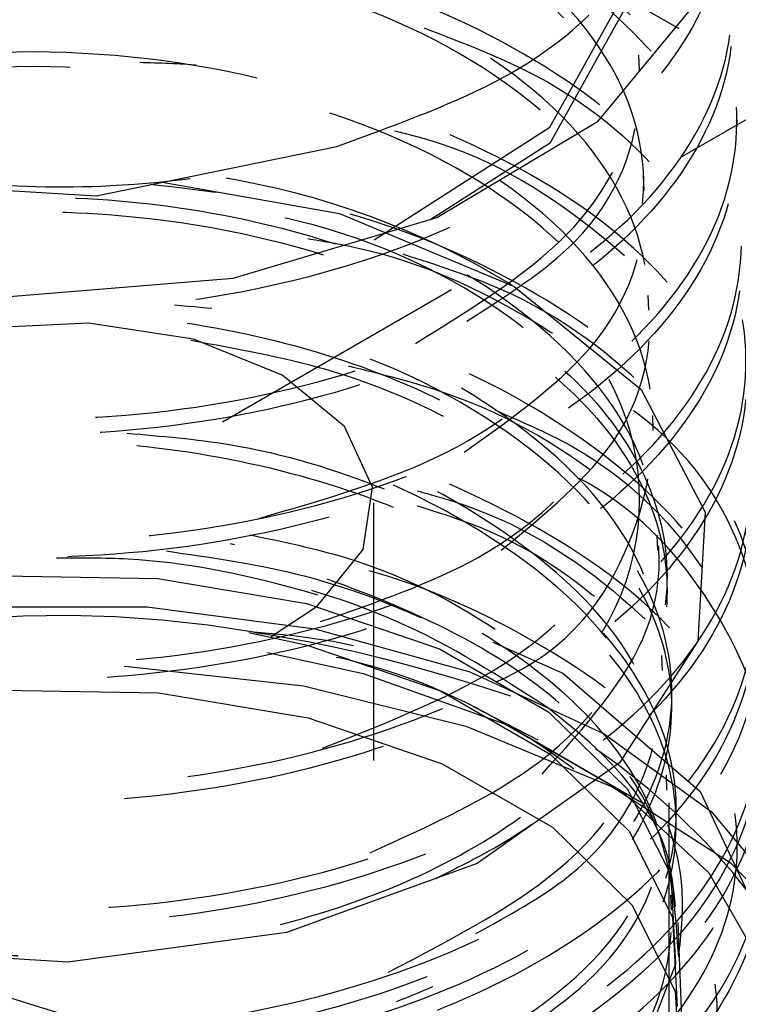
# Model space of a CAD drawing. Header units: inches. Extents: x 1907 to 2452, y -210 to -54.
# Tile 443 of 656: x 2005.094 to 2005.365, y -204.492 to -204.119. Entities that reach past the tile are written whole.
import ezdxf

# ---------------------------------------------------------------- set-up
doc = ezdxf.new("R2010")
doc.units = ezdxf.units.IN
doc.header["$LTSCALE"] = 0.5
doc.header["$MEASUREMENT"] = 0
doc.linetypes.add('HIDDEN', pattern=[0.22499999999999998, 0.15, -0.075])
doc.layers.add('SID-M-H', color=4, linetype='HIDDEN')

msp = doc.modelspace()

# ---------------------------------------------------------------- linework, layer by layer
at = {"layer": 'SID-M-H'}
for p, q in [((2002.745287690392, -205.6712648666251), (2006.747886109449, -203.3606139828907)), ((2006.03561507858, -204.5228496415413), (2005.144660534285, -204.008512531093)), ((2005.293993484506, -204.160076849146), (2005.324749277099, -204.1047441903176)), ((2005.294177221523, -204.1658097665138), (2005.324963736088, -204.1104252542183)), ((2005.31220447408, -204.1578317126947), (2005.350198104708, -204.1116935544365)), ((2005.327848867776, -204.138551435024), (2005.327633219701, -204.132886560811)), ((2005.364777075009, -204.1599148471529), (2005.364559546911, -204.1542007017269)), ((2005.251253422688, -204.1942471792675), (2005.31220447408, -204.1578317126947)), ((2005.22752334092, -204.2026968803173), (2005.293993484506, -204.160076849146)), ((2005.213497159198, -204.1673960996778), (2005.221216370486, -204.1645065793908)), ((2005.248591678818, -204.1950365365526), (2005.294177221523, -204.1658097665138)), ((2005.12245635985, -204.1859506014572), (2005.213497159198, -204.1673960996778)), ((2005.028763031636, -204.180451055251), (2005.12245635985, -204.1859506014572)), ((2005.329582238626, -204.183968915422), (2005.329366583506, -204.1783039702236)), ((2005.147401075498, -204.1808667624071), (2005.214420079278, -204.1926750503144)), ((2005.174216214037, -204.2170930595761), (2005.251253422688, -204.1942471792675)), ((2005.214420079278, -204.1926750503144), (2005.280477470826, -204.2202385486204)), ((2005.279752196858, -204.2198182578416), (2005.265738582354, -204.211725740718)), ((2005.089785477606, -204.2240531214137), (2005.174216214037, -204.2170930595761)), ((2005.280477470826, -204.2202385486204), (2005.32842278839, -204.2591801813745)), ((2005.33130148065, -204.2292428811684), (2005.331085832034, -204.2235779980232)), ((2005.11959918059, -204.234079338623), (2005.07873601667, -204.2361431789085)), ((2005.159220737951, -204.2402081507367), (2005.11959918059, -204.234079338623)), ((2005.192821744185, -204.2537903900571), (2005.159220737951, -204.2402081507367)), ((2005.216349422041, -204.2731878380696), (2005.192821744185, -204.2537903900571)), ((2005.32842278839, -204.2591801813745), (2005.352591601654, -204.3054865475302)), ((2005.333028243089, -204.2746343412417), (2005.332812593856, -204.2689694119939)), ((2005.226965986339, -204.296060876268), (2005.216349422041, -204.2731878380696)), ((2005.22339092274, -204.3196506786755), (2005.226965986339, -204.296060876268)), ((2005.227415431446, -204.599365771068), (2005.227415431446, -204.302003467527)), ((2005.352591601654, -204.3054865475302), (2005.34990166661, -204.3542514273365)), ((2005.3347579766, -204.3199432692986), (2005.334542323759, -204.314278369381)), ((2005.206055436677, -204.3411119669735), (2005.22339092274, -204.3196506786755)), ((2005.087358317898, -204.3295990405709), (2005.145787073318, -204.3306590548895)), ((2005.145787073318, -204.3306590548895), (2005.201923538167, -204.3400741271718)), ((2005.338244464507, -204.3353456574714), (2005.338244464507, -204.3298284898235)), ((2005.201923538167, -204.3400741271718), (2005.252240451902, -204.3572526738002)), ((2005.076823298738, -204.341322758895), (2005.141787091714, -204.341322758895)), ((2005.141787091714, -204.341322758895), (2005.205122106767, -204.3496679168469)), ((2005.188652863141, -204.3525086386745), (2005.206055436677, -204.3411119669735)), ((2005.180230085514, -204.3510733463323), (2005.202166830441, -204.3558154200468)), ((2005.205122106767, -204.3496679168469), (2005.26365246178, -204.3659397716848)), ((2005.272452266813, -204.3546220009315), (2005.298873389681, -204.3663493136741)), ((2005.34990166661, -204.3542514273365), (2005.320242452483, -204.4002152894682)), ((2005.187274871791, -204.3585188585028), (2005.223412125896, -204.3664819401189)), ((2005.202166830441, -204.3558154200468), (2005.252615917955, -204.3730390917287)), ((2005.252240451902, -204.3572526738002), (2005.29357621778, -204.3811153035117)), ((2005.336484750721, -204.3653643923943), (2005.33626909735, -204.3596994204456)), ((2005.134599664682, -204.3639320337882), (2005.133024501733, -204.3638603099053)), ((2005.200786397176, -204.3712636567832), (2005.134599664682, -204.3639320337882)), ((2005.223412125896, -204.3664819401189), (2005.276768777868, -204.3854809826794)), ((2005.26365246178, -204.3659397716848), (2005.314443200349, -204.3893223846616)), ((2005.298873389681, -204.3663493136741), (2005.350708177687, -204.4111329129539)), ((2005.087200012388, -204.372748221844), (2005.146050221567, -204.3738158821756)), ((2005.146050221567, -204.3738158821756), (2005.202591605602, -204.3832988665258)), ((2005.262695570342, -204.3866376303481), (2005.200786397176, -204.3712636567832)), ((2005.252615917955, -204.3730390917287), (2005.2940602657, -204.3969644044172)), ((2005.289539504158, -204.3916902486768), (2005.265388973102, -204.3791910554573)), ((2005.29357621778, -204.3811153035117), (2005.323333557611, -204.410162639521)), ((2005.202591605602, -204.3832988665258), (2005.253271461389, -204.400601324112)), ((2005.276768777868, -204.3854809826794), (2005.321097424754, -204.41107136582)), ((2005.317432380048, -204.4093350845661), (2005.262695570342, -204.3866376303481)), ((2005.329722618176, -204.4160569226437), (2005.281062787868, -204.3879570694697)), ((2005.314443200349, -204.3893223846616), (2005.35494746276, -204.4186432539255)), ((2005.33898504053, -204.5153757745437), (2005.33898504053, -204.3956699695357)), ((2005.320242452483, -204.4002152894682), (2005.266533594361, -204.4383534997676)), ((2005.2940602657, -204.3969644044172), (2005.323895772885, -204.426088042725)), ((2005.253271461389, -204.400601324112), (2005.294905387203, -204.4246360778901)), ((2005.338204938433, -204.4106356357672), (2005.337989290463, -204.4049707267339)), ((2005.362437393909, -204.4382947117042), (2005.317432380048, -204.4093350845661)), ((2005.321097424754, -204.41107136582), (2005.354008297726, -204.4418735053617)), ((2005.323333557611, -204.410162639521), (2005.339642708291, -204.4425695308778)), ((2005.350708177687, -204.4111329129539), (2005.375342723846, -204.4634526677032)), ((2005.35494746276, -204.4186432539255), (2005.383134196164, -204.4524321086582)), ((2005.294905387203, -204.4246360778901), (2005.324877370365, -204.4538929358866)), ((2005.323895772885, -204.426088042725), (2005.340247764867, -204.4585800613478)), ((2005.266533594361, -204.4383534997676), (2005.194439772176, -204.4644476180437)), ((2005.395606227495, -204.4721623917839), (2005.362437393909, -204.4382947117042)), ((2005.339642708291, -204.4425695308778), (2005.341478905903, -204.4762997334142)), ((2005.354008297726, -204.4418735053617), (2005.373727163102, -204.476226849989)), ((2005.339935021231, -204.4559690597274), (2005.339719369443, -204.4503041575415)), ((2005.324877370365, -204.4538929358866), (2005.341304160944, -204.4865335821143)), ((2005.340247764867, -204.4585800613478), (2005.342088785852, -204.4923988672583)), ((2005.344139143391, -204.5047611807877), (2005.342457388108, -204.4606665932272)), ((2005.194439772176, -204.4644476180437), (2005.111741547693, -204.4755737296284)), ((2005.111741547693, -204.4755737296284), (2005.027533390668, -204.4704272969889)), ((2005.341478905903, -204.4762997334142), (2005.328726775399, -204.5092338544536)), ((2005.341304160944, -204.4865335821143), (2005.343153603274, -204.5205070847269))]:
    msp.add_line(p, q, dxfattribs=at)
for centre, radius, start, end in [((2005.121439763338, -204.4785128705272), 0.3033117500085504, 61.59763920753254, 83.67733505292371), ((2005.232889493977, -204.3008624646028), 0.09500192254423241, 328.2598381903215, 69.78735185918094), ((2005.108827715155, -204.7764322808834), 0.43180745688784, 80.22890302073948, 117.357174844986), ((2005.166731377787, -204.6072218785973), 0.2567940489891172, 33.43887886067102, 86.5664976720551), ((2005.264414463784, -204.5069189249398), 0.123670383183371, 290.7420751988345, 19.46100191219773)]:
    msp.add_arc(centre, radius, start, end, dxfattribs=at)
for points, knots in [([(2005.006618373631, -203.9256745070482), (2005.033585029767, -203.921266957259), (2005.08751805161, -203.9124519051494), (2005.174031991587, -203.9199584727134), (2005.252463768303, -203.9425450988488), (2005.315025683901, -203.979314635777), (2005.354360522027, -204.0260373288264), (2005.366088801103, -204.0778212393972), (2005.348846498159, -204.1290754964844), (2005.304563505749, -204.1742981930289), (2005.238215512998, -204.2086551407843), (2005.157273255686, -204.2285368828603), (2005.070859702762, -204.2319649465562), (2004.988719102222, -204.2188133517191), (2004.920130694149, -204.1908371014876), (2004.872814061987, -204.1514258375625), (2004.852234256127, -204.1054089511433), (2004.86032097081, -204.0578158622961), (2004.897721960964, -204.0159071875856), (2004.939102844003, -203.9887523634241), (2004.969647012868, -203.9814508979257), (2004.974462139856, -203.9802998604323)], [0, 0, 0, 0, 0.05482629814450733, 0.1096520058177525, 0.1645027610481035, 0.2193737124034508, 0.274264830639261, 0.3291760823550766, 0.3841074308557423, 0.4390588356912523, 0.4940302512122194, 0.5490216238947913, 0.6040329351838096, 0.65906440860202, 0.7141160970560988, 0.7691880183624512, 0.8242801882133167, 0.87939261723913, 0.9345253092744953, 0.9896782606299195, 1, 1, 1, 1]), ([(2005.221216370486, -204.1645065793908), (2005.24178070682, -204.1569009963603), (2005.282894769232, -204.1416952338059), (2005.324316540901, -204.105386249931), (2005.344831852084, -204.0633328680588), (2005.340274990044, -204.0182985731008), (2005.310000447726, -203.9758581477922), (2005.260740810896, -203.9422924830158), (2005.218395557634, -203.928728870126), (2005.199531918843, -203.9226866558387)], [0, 0, 0, 0, 0.1397717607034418, 0.2794442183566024, 0.4234510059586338, 0.5708791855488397, 0.7217432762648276, 0.8760443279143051, 1, 1, 1, 1]), ([(2005.065912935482, -204.0007305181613), (2005.063606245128, -204.0006910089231), (2005.032726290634, -204.0001620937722), (2004.976784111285, -204.0147206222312), (2004.910210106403, -204.0435580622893), (2004.866414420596, -204.0850204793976), (2004.850011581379, -204.1319135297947), (2004.862917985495, -204.1792594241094), (2004.903632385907, -204.2212764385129), (2004.967543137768, -204.2529913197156), (2005.047414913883, -204.2705435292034), (2005.13421741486, -204.2716888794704), (2005.218143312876, -204.256034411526), (2005.2897186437, -204.2250825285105), (2005.340865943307, -204.1820730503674), (2005.365838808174, -204.1315628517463), (2005.361781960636, -204.0791103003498), (2005.329376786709, -204.029900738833), (2005.272538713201, -203.991611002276), (2005.22036338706, -203.9694230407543), (2005.188722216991, -203.9652358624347), (2005.183645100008, -203.9645639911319)], [0, 0, 0, 0, 0.004704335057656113, 0.06297752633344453, 0.1212294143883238, 0.1794600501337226, 0.2376694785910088, 0.2958577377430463, 0.3540248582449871, 0.4121708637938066, 0.4702957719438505, 0.5283995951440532, 0.5864823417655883, 0.6445440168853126, 0.7025846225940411, 0.7606041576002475, 0.8186026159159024, 0.8765799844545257, 0.9345361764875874, 0.989495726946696, 1, 1, 1, 1]), ([(2005.242779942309, -203.9887009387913), (2005.254411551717, -203.9927838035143), (2005.291044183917, -204.0056423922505), (2005.334020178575, -204.0414992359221), (2005.364094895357, -204.090488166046), (2005.364610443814, -204.1432420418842), (2005.336541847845, -204.1931064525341), (2005.282752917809, -204.2349902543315), (2005.209370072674, -204.2643661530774), (2005.124639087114, -204.278204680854), (2005.038116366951, -204.2752021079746), (2004.959565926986, -204.2559644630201), (2004.897841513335, -204.2229127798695), (2004.859978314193, -204.1800870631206), (2004.8500482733, -204.1324162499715), (2004.870005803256, -204.0861890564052), (2004.909798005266, -204.0489872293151), (2004.949251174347, -204.0343288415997), (2004.965196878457, -204.0284043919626)], [0, 0, 0, 0, 0.03064880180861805, 0.09652544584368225, 0.162426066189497, 0.2283506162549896, 0.2942990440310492, 0.3602712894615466, 0.4262672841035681, 0.4922872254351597, 0.5583312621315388, 0.6243994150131, 0.6904917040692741, 0.7566081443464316, 0.8227487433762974, 0.8889134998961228, 0.9551024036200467, 1, 1, 1, 1]), ([(2005.243125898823, -204.2417754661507), (2005.26554389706, -204.2279713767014), (2005.311142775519, -204.1998934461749), (2005.334480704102, -204.1406850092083), (2005.316535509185, -204.0814734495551), (2005.257928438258, -204.0318977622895), (2005.170774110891, -204.001421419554), (2005.071764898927, -203.9951695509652), (2004.980191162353, -204.0137279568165), (2004.913546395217, -204.0529421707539), (2004.885454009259, -204.1041573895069), (2004.898543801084, -204.1582750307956), (2004.93944047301, -204.1849556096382), (2004.959780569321, -204.198225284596)], [0, 0, 0, 0, 0.08846339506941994, 0.1799371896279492, 0.2713600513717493, 0.3627319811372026, 0.4540528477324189, 0.5453228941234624, 0.6365418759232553, 0.7277098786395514, 0.8188269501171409, 0.9098929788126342, 1, 1, 1, 1]), ([(2005.262510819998, -204.2333800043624), (2005.277453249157, -204.223882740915), (2005.315141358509, -204.1999285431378), (2005.33427806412, -204.1461994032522), (2005.316854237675, -204.087132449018), (2005.258044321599, -204.0374575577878), (2005.170845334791, -204.0069676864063), (2005.071717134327, -204.0007119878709), (2004.98009526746, -204.0192813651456), (2004.913235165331, -204.0585803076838), (2004.885668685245, -204.1096890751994), (2004.895571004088, -204.1587940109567), (2004.929353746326, -204.1815795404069), (2004.943029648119, -204.1908035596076)], [0, 0, 0, 0, 0.0636933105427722, 0.1606486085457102, 0.2575499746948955, 0.3543974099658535, 0.4511907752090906, 0.5479303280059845, 0.6446158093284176, 0.74124730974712, 0.8378248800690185, 0.934348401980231, 1, 1, 1, 1]), ([(2005.041630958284, -204.0489531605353), (2005.030477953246, -204.0498990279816), (2004.99099279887, -204.0532476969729), (2004.933185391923, -204.0756542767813), (2004.878988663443, -204.112460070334), (2004.851286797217, -204.1583088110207), (2004.852619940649, -204.2064662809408), (2004.882968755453, -204.2515591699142), (2004.938844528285, -204.288131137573), (2005.013930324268, -204.3118079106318), (2005.099730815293, -204.3196432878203), (2005.186550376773, -204.3104906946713), (2005.264585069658, -204.2851188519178), (2005.325027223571, -204.246133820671), (2005.361073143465, -204.1976551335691), (2005.368637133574, -204.1449524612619), (2005.347008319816, -204.0934665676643), (2005.298192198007, -204.0496238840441), (2005.238732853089, -204.0194942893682), (2005.194340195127, -204.0115738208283), (2005.177802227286, -204.008623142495)], [0, 0, 0, 0, 0.02323688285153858, 0.08226589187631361, 0.1412734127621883, 0.2002595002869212, 0.2592242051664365, 0.3181675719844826, 0.3770896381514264, 0.4359904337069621, 0.4948699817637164, 0.5537282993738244, 0.6125653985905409, 0.6713812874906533, 0.7301759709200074, 0.7889494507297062, 0.8477017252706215, 0.9064327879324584, 0.9651426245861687, 1, 1, 1, 1]), ([(2005.257878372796, -204.0390792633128), (2005.272951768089, -204.0458458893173), (2005.311422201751, -204.0631157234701), (2005.350152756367, -204.104485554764), (2005.369555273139, -204.1557914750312), (2005.358906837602, -204.2084774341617), (2005.320275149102, -204.2562003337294), (2005.257761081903, -204.2940277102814), (2005.178464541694, -204.3179107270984), (2005.091303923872, -204.3254329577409), (2005.006110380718, -204.3160031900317), (2004.932505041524, -204.2909562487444), (2004.878770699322, -204.2533539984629), (2004.851100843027, -204.2078077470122), (2004.852203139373, -204.1593421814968), (2004.88359259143, -204.1151308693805), (2004.922487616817, -204.0852479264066), (2004.953589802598, -204.0761150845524), (2004.959597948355, -204.0743508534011)], [0, 0, 0, 0, 0.04318654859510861, 0.1102210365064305, 0.1772796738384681, 0.2443624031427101, 0.3114691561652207, 0.3785999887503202, 0.4457551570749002, 0.5129346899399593, 0.5801386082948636, 0.6473669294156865, 0.7146196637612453, 0.7818968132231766, 0.8491983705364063, 0.9165243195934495, 0.9838746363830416, 1, 1, 1, 1]), ([(2005.183897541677, -204.3079119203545), (2005.208682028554, -204.3007647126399), (2005.263503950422, -204.2849554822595), (2005.317773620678, -204.2361056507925), (2005.336707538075, -204.1766224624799), (2005.311122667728, -204.1174126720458), (2005.246639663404, -204.0701237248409), (2005.155598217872, -204.0430674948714), (2005.055718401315, -204.0408884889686), (2004.966280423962, -204.0633726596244), (2004.904761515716, -204.1053888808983), (2004.882452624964, -204.1587244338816), (2004.905730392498, -204.2102665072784), (2004.947968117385, -204.2455469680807), (2004.984529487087, -204.2537376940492), (2004.991627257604, -204.2553277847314)], [0, 0, 0, 0, 0.06856399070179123, 0.1516597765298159, 0.234709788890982, 0.3177138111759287, 0.4006718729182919, 0.4835840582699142, 0.5664502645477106, 0.649270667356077, 0.732045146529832, 0.8147736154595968, 0.8974562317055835, 0.9800928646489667, 0.9999999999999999, 0.9999999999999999, 0.9999999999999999, 0.9999999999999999]), ([(2005.041879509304, -204.0913546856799), (2005.041368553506, -204.0913698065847), (2005.012064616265, -204.0922370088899), (2004.959352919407, -204.1092169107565), (2004.895921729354, -204.141011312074), (2004.857175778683, -204.1848282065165), (2004.846781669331, -204.2329322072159), (2004.86607742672, -204.2802836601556), (2004.912813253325, -204.3210815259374), (2004.981705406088, -204.3504965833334), (2005.064955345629, -204.3649274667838), (2005.15315347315, -204.3624834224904), (2005.236336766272, -204.3431769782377), (2005.305116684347, -204.3089226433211), (2005.351734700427, -204.2633331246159), (2005.370951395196, -204.2112538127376), (2005.360583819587, -204.1584264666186), (2005.321945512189, -204.1100502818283), (2005.258965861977, -204.0731418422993), (2005.201528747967, -204.0523679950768), (2005.167176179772, -204.0498506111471), (2005.16157728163, -204.0494403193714)], [0, 0, 0, 0, 0.001033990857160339, 0.05930063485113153, 0.1175462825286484, 0.1757708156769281, 0.2339742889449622, 0.2921567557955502, 0.3503182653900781, 0.4084588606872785, 0.4665785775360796, 0.5246774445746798, 0.5827554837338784, 0.6408127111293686, 0.6988491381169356, 0.7568647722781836, 0.8148596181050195, 0.8728336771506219, 0.9307869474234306, 0.9887194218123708, 0.9999999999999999, 0.9999999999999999, 0.9999999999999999, 0.9999999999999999]), ([(2005.261608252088, -204.2828628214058), (2005.280443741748, -204.2694488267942), (2005.320839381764, -204.2406804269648), (2005.336347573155, -204.1818968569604), (2005.311477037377, -204.1231250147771), (2005.24673084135, -204.0756620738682), (2005.155661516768, -204.0486127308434), (2005.055637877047, -204.0464438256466), (2004.966233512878, -204.068886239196), (2004.90421398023, -204.1112052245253), (2004.883520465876, -204.1636306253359), (2004.898119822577, -204.2104945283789), (2004.931784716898, -204.2304400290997), (2004.943681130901, -204.2374883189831)], [0, 0, 0, 0, 0.08402007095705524, 0.1801941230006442, 0.2763149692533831, 0.3723826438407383, 0.4683972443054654, 0.5643586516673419, 0.6602670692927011, 0.7561223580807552, 0.8519244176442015, 0.9476734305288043, 1, 1, 1, 1]), ([(2005.248978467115, -204.0784747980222), (2005.253599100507, -204.0798976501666), (2005.284234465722, -204.0893313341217), (2005.325643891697, -204.1205858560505), (2005.363066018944, -204.1682316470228), (2005.370608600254, -204.2215789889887), (2005.349015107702, -204.2732242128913), (2005.300267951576, -204.3180599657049), (2005.22996372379, -204.3511778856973), (2005.145988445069, -204.3691399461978), (2005.057814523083, -204.3701740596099), (2004.975389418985, -204.3544312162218), (2004.908003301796, -204.3239395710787), (2004.863325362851, -204.2824422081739), (2004.846207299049, -204.2347453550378), (2004.859369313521, -204.1870348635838), (2004.895283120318, -204.1465747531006), (2004.934722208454, -204.129191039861), (2004.951693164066, -204.1217106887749)], [0, 0, 0, 0, 0.01186544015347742, 0.07866932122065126, 0.1454970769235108, 0.2123486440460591, 0.2792239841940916, 0.3461233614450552, 0.4130468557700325, 0.4799944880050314, 0.5469662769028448, 0.6139622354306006, 0.6809823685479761, 0.7480266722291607, 0.8150951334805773, 0.8821877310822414, 0.9493044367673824, 1, 1, 1, 1]), ([(2005.207208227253, -204.3469029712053), (2005.228298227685, -204.339647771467), (2005.278522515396, -204.3223700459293), (2005.325179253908, -204.2725523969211), (2005.337367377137, -204.2120924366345), (2005.304705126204, -204.1536143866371), (2005.234421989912, -204.1087687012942), (2005.139960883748, -204.0853356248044), (2005.039661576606, -204.0872900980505), (2004.953016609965, -204.1135506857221), (2004.896495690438, -204.1585497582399), (2004.882036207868, -204.2122958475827), (2004.907147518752, -204.2631502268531), (2004.951207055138, -204.2848758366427), (2004.971198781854, -204.2947336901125)], [0, 0, 0, 0, 0.06280624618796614, 0.1495684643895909, 0.2362830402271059, 0.3229501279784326, 0.4095696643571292, 0.496141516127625, 0.5826658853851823, 0.6691425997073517, 0.7555717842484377, 0.8419534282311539, 0.9282874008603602, 1, 1, 1, 1]), ([(2005.275572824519, -204.319923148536), (2005.292142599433, -204.3062869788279), (2005.328559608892, -204.2763174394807), (2005.336870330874, -204.2173445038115), (2005.305087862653, -204.1593225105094), (2005.234491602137, -204.1143000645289), (2005.140007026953, -204.090882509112), (2005.039580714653, -204.0928368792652), (2004.952899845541, -204.1191111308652), (2004.896158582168, -204.1642221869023), (2004.882296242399, -204.2177790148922), (2004.902832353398, -204.2640319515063), (2004.938873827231, -204.2825147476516), (2004.951342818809, -204.2889090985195)], [0, 0, 0, 0, 0.08072743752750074, 0.1774225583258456, 0.2740647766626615, 0.3706540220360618, 0.467190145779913, 0.5636733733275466, 0.6601035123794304, 0.7564807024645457, 0.8528049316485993, 0.9490760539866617, 1, 1, 1, 1]), ([(2005.018547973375, -204.1411966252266), (2005.009026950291, -204.1424433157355), (2004.971322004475, -204.1473804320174), (2004.91741319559, -204.1721112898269), (2004.867508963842, -204.2115330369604), (2004.845594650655, -204.2590836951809), (2004.85329870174, -204.307725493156), (2004.889950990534, -204.3520614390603), (2004.951332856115, -204.3867136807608), (2005.030511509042, -204.4075278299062), (2005.118529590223, -204.4118810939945), (2005.205443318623, -204.3990206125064), (2005.281439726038, -204.3701339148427), (2005.337944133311, -204.3282230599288), (2005.368595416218, -204.2777392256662), (2005.369931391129, -204.2241700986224), (2005.341895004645, -204.1730808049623), (2005.287400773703, -204.1307486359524), (2005.221461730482, -204.1021377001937), (2005.173170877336, -204.0957844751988), (2005.153601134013, -204.0932098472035)], [0, 0, 0, 0, 0.01990357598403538, 0.07882170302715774, 0.13771891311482, 0.1965949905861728, 0.2554498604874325, 0.3142835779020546, 0.3730961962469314, 0.4318877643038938, 0.4906583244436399, 0.5494079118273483, 0.6081365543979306, 0.6668442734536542, 0.7255310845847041, 0.784196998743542, 0.8428420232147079, 0.90146616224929, 0.9600694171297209, 1, 1, 1, 1]), ([(2005.246386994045, -204.1225771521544), (2005.261186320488, -204.1282271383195), (2005.300944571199, -204.1434057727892), (2005.344577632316, -204.1826953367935), (2005.371173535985, -204.2335348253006), (2005.367537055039, -204.287241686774), (2005.334950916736, -204.3372460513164), (2005.27683135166, -204.3783893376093), (2005.199781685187, -204.4062411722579), (2005.112465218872, -204.4179400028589), (2005.024728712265, -204.4124232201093), (2004.94647900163, -204.3905836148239), (2004.886518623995, -204.3551230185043), (2004.851751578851, -204.3104018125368), (2004.845650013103, -204.2613827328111), (2004.870673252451, -204.2151809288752), (2004.906025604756, -204.1828612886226), (2004.936702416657, -204.1719640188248), (2004.943148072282, -204.1696743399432)], [0, 0, 0, 0, 0.03981450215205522, 0.1069612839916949, 0.1741317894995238, 0.2413261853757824, 0.3085446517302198, 0.3757872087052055, 0.4430538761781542, 0.5103446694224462, 0.5776595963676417, 0.6449986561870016, 0.7123618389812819, 0.7797491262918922, 0.8471604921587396, 0.9145959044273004, 0.9820553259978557, 1, 1, 1, 1]), ([(2005.208010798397, -204.3946811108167), (2005.233447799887, -204.3846964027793), (2005.287273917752, -204.3635682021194), (2005.331866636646, -204.3088422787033), (2005.336798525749, -204.247432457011), (2005.297171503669, -204.1900624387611), (2005.221371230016, -204.1478807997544), (2005.123914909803, -204.1282459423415), (2005.023743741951, -204.134365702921), (2004.940267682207, -204.164349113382), (2004.889492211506, -204.211912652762), (2004.881795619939, -204.266637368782), (2004.915889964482, -204.3187181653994), (2004.96680153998, -204.3400271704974), (2004.991754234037, -204.3504711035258)], [0, 0, 0, 0, 0.07575309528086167, 0.1602977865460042, 0.2447965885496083, 0.3292492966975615, 0.4136560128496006, 0.4980167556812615, 0.5823314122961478, 0.6666002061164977, 0.7508229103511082, 0.8349995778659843, 0.9191302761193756, 1, 1, 1, 1]), ([(2005.043798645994, -204.181333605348), (2005.036306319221, -204.181751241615), (2004.99970324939, -204.1837915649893), (2004.9419965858, -204.2039790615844), (2004.882459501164, -204.2393365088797), (2004.849055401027, -204.2851292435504), (2004.844933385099, -204.3342476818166), (2004.870699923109, -204.3813113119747), (2004.92338080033, -204.4206132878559), (2004.997019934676, -204.4474779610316), (2005.083284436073, -204.4585971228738), (2005.172425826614, -204.4524533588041), (2005.254376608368, -204.4294774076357), (2005.319888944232, -204.3919980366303), (2005.361576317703, -204.3439908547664), (2005.374752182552, -204.2905760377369), (2005.357935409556, -204.2376351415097), (2005.313096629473, -204.1904161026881), (2005.245129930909, -204.1556655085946), (2005.183007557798, -204.1369146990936), (2005.146356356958, -204.1358859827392), (2005.138951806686, -204.1356781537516)], [0, 0, 0, 0, 0.0147399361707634, 0.07201059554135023, 0.1292610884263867, 0.1864914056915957, 0.2437015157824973, 0.3008911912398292, 0.3580603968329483, 0.4152091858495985, 0.4723376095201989, 0.5294457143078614, 0.5865335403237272, 0.6436011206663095, 0.7006484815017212, 0.7576756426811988, 0.8146826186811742, 0.8716694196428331, 0.9286360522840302, 0.9855825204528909, 1, 1, 1, 1]), ([(2005.273709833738, -204.369667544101), (2005.275487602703, -204.3688536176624), (2005.303921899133, -204.3558353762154), (2005.330448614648, -204.3135684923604), (2005.337455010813, -204.2533388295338), (2005.297236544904, -204.1955851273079), (2005.221508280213, -204.1534559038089), (2005.123930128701, -204.1337757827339), (2005.023627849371, -204.1399317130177), (2004.940235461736, -204.1698676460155), (2004.88878749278, -204.2177709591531), (2004.883410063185, -204.2714694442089), (2004.901379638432, -204.3109216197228), (2004.927347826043, -204.3236800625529), (2004.929307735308, -204.3246429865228)], [0, 0, 0, 0, 0.006587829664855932, 0.1053681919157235, 0.2040949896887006, 0.3027679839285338, 0.4013872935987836, 0.4999529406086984, 0.5984647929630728, 0.6969231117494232, 0.7953276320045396, 0.8936784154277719, 0.9919755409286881, 1, 1, 1, 1]), ([(2005.235237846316, -204.1613947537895), (2005.239288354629, -204.1624199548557), (2005.270593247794, -204.1703433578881), (2005.31585743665, -204.1996859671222), (2005.360128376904, -204.2459554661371), (2005.374967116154, -204.2994688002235), (2005.360154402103, -204.3526241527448), (2005.316944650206, -204.4001931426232), (2005.250298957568, -204.4369470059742), (2005.167691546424, -204.4590413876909), (2005.078439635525, -204.4642387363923), (2004.992604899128, -204.4522161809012), (2004.919881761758, -204.4245988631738), (2004.868459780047, -204.3847416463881), (2004.844249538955, -204.3375017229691), (2004.84965315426, -204.2881280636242), (2004.885384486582, -204.2437748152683), (2004.929684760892, -204.2136076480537), (2004.964618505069, -204.2047033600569), (2004.973175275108, -204.2025223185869)], [0, 0, 0, 0, 0.00958087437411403, 0.07404706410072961, 0.1385359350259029, 0.2030477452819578, 0.2675825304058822, 0.3321403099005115, 0.3967211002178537, 0.4613249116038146, 0.5259517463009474, 0.5906015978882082, 0.6552744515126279, 0.7199702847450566, 0.7846890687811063, 0.8494307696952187, 0.9141953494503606, 0.9789827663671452, 1, 1, 1, 1]), ([(2005.058347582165, -204.1790728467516), (2005.062870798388, -204.1796527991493), (2005.085632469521, -204.1825712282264), (2005.133551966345, -204.1835919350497), (2005.184791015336, -204.1762356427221), (2005.213539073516, -204.1669786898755), (2005.221216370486, -204.1645065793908)], [0, 0, 0, 0, 0.0824217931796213, 0.4147618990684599, 0.8437095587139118, 0.9999999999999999, 0.9999999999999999, 0.9999999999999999, 0.9999999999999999]), ([(2004.995633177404, -204.2346494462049), (2004.987736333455, -204.2360647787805), (2004.951987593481, -204.2424719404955), (2004.90226207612, -204.2693466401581), (2004.857038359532, -204.3112273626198), (2004.841216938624, -204.3602490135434), (2004.855439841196, -204.4091015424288), (2004.89838099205, -204.4523939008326), (2004.965090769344, -204.4848590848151), (2005.048041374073, -204.5025924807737), (2005.137849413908, -204.5033192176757), (2005.224371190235, -204.4866964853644), (2005.297839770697, -204.4543362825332), (2005.349967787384, -204.4096335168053), (2005.374889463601, -204.3573500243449), (2005.369791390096, -204.3031900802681), (2005.335339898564, -204.2527308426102), (2005.275186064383, -204.2123771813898), (2005.208343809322, -204.186994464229), (2005.162316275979, -204.1827589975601), (2005.145644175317, -204.1812248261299)], [0, 0, 0, 0, 0.01687049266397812, 0.0763721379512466, 0.1358529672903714, 0.1953129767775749, 0.2547521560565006, 0.3141704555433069, 0.373567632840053, 0.4329436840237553, 0.4922986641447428, 0.5516326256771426, 0.6109456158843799, 0.6702376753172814, 0.7295088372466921, 0.7887591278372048, 0.8479885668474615, 0.9071971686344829, 0.9663849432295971, 1, 1, 1, 1]), ([(2005.226024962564, -204.4342541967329), (2005.249226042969, -204.4236943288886), (2005.29966238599, -204.4007384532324), (2005.337261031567, -204.3447118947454), (2005.33513471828, -204.2826184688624), (2005.28835124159, -204.2274077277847), (2005.218061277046, -204.1902806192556), (2005.164013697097, -204.1841340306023), (2005.143061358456, -204.1817512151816)], [0, 0, 0, 0, 0.1554319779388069, 0.3378903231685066, 0.5202499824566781, 0.702511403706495, 0.8846741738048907, 1, 1, 1, 1]), ([(2004.925036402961, -204.236095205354), (2004.932826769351, -204.2300895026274), (2004.952769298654, -204.2147155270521), (2004.999668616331, -204.1977372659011), (2005.05924973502, -204.1865401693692), (2005.12328440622, -204.1855940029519), (2005.186133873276, -204.1948194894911), (2005.2431676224, -204.2137474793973), (2005.289951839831, -204.2410589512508), (2005.322902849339, -204.27481865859), (2005.339478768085, -204.3125876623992), (2005.338397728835, -204.3516197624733), (2005.319731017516, -204.3890695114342), (2005.284900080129, -204.422211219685), (2005.236567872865, -204.4486480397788), (2005.17843542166, -204.4664961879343), (2005.114958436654, -204.4745298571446), (2005.051005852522, -204.4722757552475), (2004.991486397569, -204.4600499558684), (2004.940971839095, -204.4389341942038), (2004.903345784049, -204.4106933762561), (2004.881505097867, -204.3776405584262), (2004.877136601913, -204.3424597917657), (2004.890586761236, -204.3080001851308), (2004.9208344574, -204.277057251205), (2004.965568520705, -204.2521582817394), (2005.02136439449, -204.2353682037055), (2005.083946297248, -204.2281307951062), (2005.148514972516, -204.2311575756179), (2005.2101153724, -204.244372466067), (2005.264018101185, -204.2669181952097), (2005.306077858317, -204.2972176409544), (2005.333069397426, -204.3331091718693), (2005.342870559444, -204.3719570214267), (2005.334869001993, -204.4110591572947), (2005.309102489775, -204.4470858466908), (2005.275078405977, -204.4747829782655), (2005.246424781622, -204.4863612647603), (2005.235823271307, -204.4906450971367)], [0, 0, 0, 0, 0.0181006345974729, 0.04633574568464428, 0.07458004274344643, 0.1028334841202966, 0.1310960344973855, 0.1593676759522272, 0.187648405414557, 0.2159382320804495, 0.2442371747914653, 0.2725452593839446, 0.3008625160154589, 0.3291889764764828, 0.3575246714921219, 0.3858696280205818, 0.4142238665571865, 0.4425873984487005, 0.4709602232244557, 0.4993423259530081, 0.5277336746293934, 0.556134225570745, 0.584543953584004, 0.6129628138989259, 0.6413907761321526, 0.6698278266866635, 0.6982739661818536, 0.7267292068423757, 0.7551935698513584, 0.7836670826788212, 0.8121497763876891, 0.8406416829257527, 0.8691428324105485, 0.8976532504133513, 0.9261729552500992, 0.9547019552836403, 0.9832402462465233, 1, 1, 1, 1]), ([(2005.290983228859, -204.4045242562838), (2005.307090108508, -204.3868143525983), (2005.339574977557, -204.3510964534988), (2005.334757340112, -204.2880128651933), (2005.288775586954, -204.2329083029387), (2005.213561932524, -204.1941359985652), (2005.154040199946, -204.1877116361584), (2005.127742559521, -204.1848732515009)], [0, 0, 0, 0, 0.2060653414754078, 0.4155991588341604, 0.6250202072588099, 0.8343280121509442, 1, 1, 1, 1]), ([(2004.949479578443, -204.4012364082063), (2004.93920402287, -204.3951486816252), (2004.914764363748, -204.3806694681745), (2004.889768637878, -204.3519640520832), (2004.878384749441, -204.3176463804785), (2004.884908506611, -204.2828094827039), (2004.908610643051, -204.2504316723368), (2004.947747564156, -204.2231083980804), (2004.999307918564, -204.2031014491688), (2005.059346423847, -204.1920983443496), (2005.123258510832, -204.1911001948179), (2005.186140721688, -204.2003395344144), (2005.243166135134, -204.2192641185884), (2005.289950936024, -204.246575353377), (2005.322907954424, -204.2803394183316), (2005.339459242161, -204.3180912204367), (2005.33847076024, -204.357187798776), (2005.319458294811, -204.3943967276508), (2005.289635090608, -204.4246654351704), (2005.26190440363, -204.4385059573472), (2005.250799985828, -204.4440482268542)], [0, 0, 0, 0, 0.04160776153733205, 0.09896102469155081, 0.1563331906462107, 0.213724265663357, 0.2711342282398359, 0.3285630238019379, 0.3860105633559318, 0.443476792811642, 0.5009616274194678, 0.5584649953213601, 0.615986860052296, 0.6735272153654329, 0.7310860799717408, 0.7886634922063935, 0.8462595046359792, 0.9038741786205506, 0.9615075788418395, 1, 1, 1, 1]), ([(2005.202424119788, -204.2021727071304), (2005.207965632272, -204.2030907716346), (2005.2431369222, -204.2089176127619), (2005.297329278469, -204.2360904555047), (2005.35167808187, -204.2805536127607), (2005.376711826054, -204.3338569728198), (2005.371568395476, -204.3882335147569), (2005.336776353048, -204.4388006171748), (2005.276312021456, -204.4799910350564), (2005.196959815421, -204.5074528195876), (2005.107665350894, -204.5183352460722), (2005.018494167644, -204.5116677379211), (2004.939511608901, -204.4884615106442), (2004.879617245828, -204.4515759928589), (2004.845646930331, -204.4054879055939), (2004.841205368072, -204.3554460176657), (2004.867732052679, -204.3081560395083), (2004.911960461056, -204.2718850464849), (2004.952588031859, -204.2587067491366), (2004.967776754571, -204.2537800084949)], [0, 0, 0, 0, 0.01211475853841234, 0.0768908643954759, 0.1416662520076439, 0.2046570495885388, 0.267669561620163, 0.3307037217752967, 0.3937599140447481, 0.4568384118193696, 0.5199380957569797, 0.5830587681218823, 0.6462005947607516, 0.7093638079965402, 0.772548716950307, 0.8357557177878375, 0.8989849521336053, 0.9622352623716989, 1, 1, 1, 1]), ([(2005.238404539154, -204.2079837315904), (2005.251157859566, -204.2121096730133), (2005.290248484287, -204.2247562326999), (2005.337138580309, -204.2610918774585), (2005.371008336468, -204.3110459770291), (2005.374592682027, -204.3654607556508), (2005.348457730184, -204.4174729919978), (2005.29526512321, -204.461756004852), (2005.221068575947, -204.4935108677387), (2005.134205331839, -204.5094397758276), (2005.04447284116, -204.5080048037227), (2004.961989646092, -204.4896286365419), (2004.896076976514, -204.4566590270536), (2004.854148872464, -204.4130363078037), (2004.841081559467, -204.3641151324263), (2004.857889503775, -204.31506888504), (2004.904490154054, -204.2740119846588), (2004.948107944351, -204.2491351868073), (2004.976536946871, -204.2437377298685), (2004.977372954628, -204.2435790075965)], [0, 0, 0, 0, 0.03113649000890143, 0.09543748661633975, 0.159761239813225, 0.2241077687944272, 0.2884770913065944, 0.3528692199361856, 0.4172841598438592, 0.4817219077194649, 0.5461824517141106, 0.610665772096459, 0.6751718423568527, 0.739700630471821, 0.8042521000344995, 0.8688262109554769, 0.9334229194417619, 0.9980421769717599, 1, 1, 1, 1]), ([(2005.232783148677, -204.4794052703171), (2005.257735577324, -204.4664808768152), (2005.308790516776, -204.4400363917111), (2005.341731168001, -204.3803735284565), (2005.332216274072, -204.3178803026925), (2005.278573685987, -204.264800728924), (2005.211333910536, -204.2323114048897), (2005.165010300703, -204.2284553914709), (2005.152103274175, -204.2273810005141)], [0, 0, 0, 0, 0.1790702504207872, 0.3663940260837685, 0.5536175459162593, 0.7407405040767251, 0.9277632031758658, 1, 1, 1, 1]), ([(2005.265980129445, -204.4647618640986), (2005.27842226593, -204.4579598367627), (2005.316233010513, -204.4372889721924), (2005.341257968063, -204.3857240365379), (2005.332582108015, -204.3236629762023), (2005.278812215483, -204.2700918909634), (2005.205918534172, -204.2361991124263), (2005.153247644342, -204.2322814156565), (2005.13416680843, -204.2308621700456)], [0, 0, 0, 0, 0.09703543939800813, 0.2948836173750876, 0.4926260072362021, 0.6902622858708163, 0.8877927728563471, 1, 1, 1, 1]), ([(2005.03398357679, -204.2717144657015), (2005.023377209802, -204.2727065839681), (2004.983574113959, -204.2764297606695), (2004.925132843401, -204.2998541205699), (2004.869853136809, -204.3382830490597), (2004.842164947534, -204.3859420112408), (2004.844520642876, -204.4357859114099), (2004.876808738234, -204.4822802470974), (2004.93531576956, -204.5198032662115), (2005.013429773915, -204.5438756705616), (2005.102313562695, -204.5515062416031), (2005.191924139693, -204.5415721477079), (2005.272143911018, -204.5149298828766), (2005.333918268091, -204.4743310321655), (2005.370299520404, -204.4240688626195), (2005.377144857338, -204.3696440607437), (2005.353899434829, -204.3165782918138), (2005.302472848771, -204.2718963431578), (2005.245997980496, -204.242942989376), (2005.206226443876, -204.2358214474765), (2005.195176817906, -204.2338428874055)], [0, 0, 0, 0, 0.02174752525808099, 0.08161313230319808, 0.141457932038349, 0.2012819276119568, 0.2610851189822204, 0.3208675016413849, 0.3806290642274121, 0.4403697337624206, 0.5000892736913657, 0.5597877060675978, 0.619465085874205, 0.679121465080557, 0.7387568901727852, 0.7983714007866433, 0.8579650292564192, 0.9175378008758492, 0.9770897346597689, 1, 1, 1, 1]), ([(2005.158265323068, -204.2405755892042), (2005.175477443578, -204.2436890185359), (2005.213399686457, -204.2505486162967), (2005.263942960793, -204.2726099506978), (2005.306103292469, -204.3026912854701), (2005.333042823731, -204.3386257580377), (2005.342951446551, -204.3775200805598), (2005.334571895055, -204.4163932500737), (2005.311468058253, -204.451385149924), (2005.284946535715, -204.4695203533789), (2005.272796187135, -204.4778286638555)], [0, 0, 0, 0, 0.1081762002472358, 0.2383369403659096, 0.368539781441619, 0.4987848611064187, 0.6290722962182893, 0.7594021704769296, 0.8897745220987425, 1, 1, 1, 1]), ([(2004.913721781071, -204.2828164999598), (2004.911286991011, -204.2838874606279), (2004.885855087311, -204.2950738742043), (2004.857937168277, -204.3278615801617), (2004.838821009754, -204.375914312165), (2004.852330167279, -204.4256889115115), (2004.8942868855, -204.4696683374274), (2004.960639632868, -204.5030610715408), (2005.043692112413, -204.5217201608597), (2005.134108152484, -204.523311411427), (2005.221654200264, -204.5073936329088), (2005.296474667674, -204.4754979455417), (2005.350042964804, -204.4310126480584), (2005.376651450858, -204.3785311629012), (2005.372102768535, -204.3243515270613), (2005.345503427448, -204.2788853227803), (2005.312202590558, -204.2578495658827), (2005.29967595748, -204.2499366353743)], [0, 0, 0, 0, 0.007739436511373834, 0.08084007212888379, 0.1539154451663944, 0.2269653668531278, 0.2999898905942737, 0.3729903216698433, 0.4459665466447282, 0.5189181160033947, 0.5918446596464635, 0.6647459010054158, 0.7376216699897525, 0.8104721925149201, 0.8832987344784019, 0.9561009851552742, 0.9999999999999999, 0.9999999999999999, 0.9999999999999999, 0.9999999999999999]), ([(2005.217744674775, -204.2502603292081), (2005.23009521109, -204.2533072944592), (2005.27039522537, -204.263249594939), (2005.323140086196, -204.2963104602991), (2005.366435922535, -204.3442711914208), (2005.380058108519, -204.3987287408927), (2005.363328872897, -204.4526609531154), (2005.317880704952, -204.5005585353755), (2005.24888123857, -204.5371988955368), (2005.164094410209, -204.5587313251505), (2005.073031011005, -204.5629773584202), (2004.98613970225, -204.5497195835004), (2004.912555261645, -204.5206873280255), (2004.863097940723, -204.479490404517), (2004.840565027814, -204.4417531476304), (2004.844828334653, -204.4200579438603), (2004.84586895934, -204.4147623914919)], [0, 0, 0, 0, 0.03455385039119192, 0.1127498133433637, 0.1909730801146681, 0.2692222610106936, 0.3474973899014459, 0.4257986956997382, 0.5041264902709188, 0.5824811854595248, 0.6608632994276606, 0.7392725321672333, 0.8177076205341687, 0.8961686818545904, 0.9746559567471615, 1, 1, 1, 1]), ([(2005.273348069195, -204.2670275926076), (2005.283001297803, -204.2711879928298), (2005.317112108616, -204.2858892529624), (2005.354445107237, -204.324489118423), (2005.37781863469, -204.3767949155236), (2005.369777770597, -204.4314200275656), (2005.332647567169, -204.4814089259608), (2005.270210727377, -204.5216796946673), (2005.189597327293, -204.5478797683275), (2005.099862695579, -204.557339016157), (2005.011130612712, -204.5492462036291), (2004.933417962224, -204.5247842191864), (2004.875476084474, -204.4869545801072), (2004.84394973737, -204.4403714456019), (2004.842064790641, -204.3902596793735), (2004.871359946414, -204.3436649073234), (2004.91318239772, -204.310311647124), (2004.949079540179, -204.2991622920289), (2004.959309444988, -204.2959849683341)], [0, 0, 0, 0, 0.02661972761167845, 0.09406391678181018, 0.1615318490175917, 0.2290235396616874, 0.2965389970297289, 0.3640782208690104, 0.4316412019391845, 0.4992279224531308, 0.5668383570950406, 0.6344724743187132, 0.7021302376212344, 0.7698116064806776, 0.837516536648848, 0.9052449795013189, 0.9729968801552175, 1, 1, 1, 1]), ([(2005.017780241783, -204.318149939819), (2004.995893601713, -204.3226843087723), (2004.946123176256, -204.3329955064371), (2004.887335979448, -204.3668577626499), (2004.847813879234, -204.4116357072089), (2004.838189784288, -204.4617169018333), (2004.859090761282, -204.5105400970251), (2004.908253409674, -204.5524864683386), (2004.9800758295, -204.5825043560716), (2005.066441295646, -204.5969496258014), (2005.157585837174, -204.5939232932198), (2005.243215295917, -204.5735056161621), (2005.313665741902, -204.5377357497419), (2005.360990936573, -204.4903988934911), (2005.379873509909, -204.4365318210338), (2005.368165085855, -204.3820977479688), (2005.327344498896, -204.3324010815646), (2005.261535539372, -204.2948882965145), (2005.203650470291, -204.2740957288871), (2005.170046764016, -204.2717419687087), (2005.166146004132, -204.2714687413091)], [0, 0, 0, 0, 0.04651684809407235, 0.1057797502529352, 0.165022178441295, 0.2242441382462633, 0.2834456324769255, 0.3426266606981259, 0.4017872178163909, 0.4609272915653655, 0.5200467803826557, 0.5791454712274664, 0.6382234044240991, 0.6972806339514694, 0.7563172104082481, 0.8153331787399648, 0.8743285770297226, 0.9333034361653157, 0.992257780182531, 1, 1, 1, 1]), ([(2005.246263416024, -204.520189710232), (2005.270138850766, -204.5060294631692), (2005.318724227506, -204.477214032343), (2005.344957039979, -204.4157710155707), (2005.328112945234, -204.3531633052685), (2005.267775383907, -204.3028184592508), (2005.205529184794, -204.274408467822), (2005.168358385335, -204.272109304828), (2005.16474825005, -204.2718860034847)], [0, 0, 0, 0, 0.1905612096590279, 0.3877830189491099, 0.5848996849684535, 0.7819117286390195, 0.9788186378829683, 1, 1, 1, 1]), ([(2005.134033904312, -204.2757075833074), (2005.147102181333, -204.2768030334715), (2005.181600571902, -204.2796948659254), (2005.233185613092, -204.2957205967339), (2005.283347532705, -204.3213459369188), (2005.320087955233, -204.3544328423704), (2005.34070751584, -204.3920545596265), (2005.343531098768, -204.4315734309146), (2005.32852780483, -204.4702588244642), (2005.29612998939, -204.5045847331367), (2005.260578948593, -204.5285749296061), (2005.233924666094, -204.5372792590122), (2005.226482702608, -204.5397095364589)], [0, 0, 0, 0, 0.06770343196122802, 0.1787274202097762, 0.2897873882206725, 0.4008833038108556, 0.512015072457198, 0.623182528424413, 0.7343855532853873, 0.8456239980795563, 0.9568977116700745, 1, 1, 1, 1]), ([(2005.261887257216, -204.5149916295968), (2005.279763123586, -204.5041488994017), (2005.322030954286, -204.4785110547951), (2005.34487806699, -204.4212837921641), (2005.328350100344, -204.3589667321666), (2005.268102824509, -204.3078149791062), (2005.197616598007, -204.2781017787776), (2005.151638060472, -204.276109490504), (2005.139469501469, -204.2755822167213)], [0, 0, 0, 0, 0.1440082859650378, 0.3405103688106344, 0.5369077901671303, 0.7332010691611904, 0.9293896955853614, 1, 1, 1, 1]), ([(2004.919233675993, -204.4717517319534), (2004.910011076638, -204.4639161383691), (2004.889242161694, -204.4462707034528), (2004.876256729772, -204.4136328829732), (2004.878549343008, -204.3782546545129), (2004.899003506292, -204.344552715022), (2004.935493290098, -204.3154769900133), (2004.985380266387, -204.2933551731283), (2005.044803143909, -204.280054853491), (2005.109217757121, -204.2767483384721), (2005.173680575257, -204.2838470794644), (2005.233242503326, -204.300961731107), (2005.28333497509, -204.3269380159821), (2005.320081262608, -204.359926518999), (2005.340746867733, -204.3975907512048), (2005.343380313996, -204.4370379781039), (2005.329134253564, -204.4758519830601), (2005.305924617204, -204.49804593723), (2005.294369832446, -204.5090950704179)], [0, 0, 0, 0, 0.05047835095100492, 0.1136751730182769, 0.1768921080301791, 0.2401292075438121, 0.3033865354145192, 0.3666641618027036, 0.4299621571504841, 0.4932805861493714, 0.5566195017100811, 0.6199789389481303, 0.6833589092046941, 0.7467593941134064, 0.8101803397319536, 0.8736216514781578, 0.9370832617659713, 1, 1, 1, 1]), ([(2004.896638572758, -204.5123614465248), (2004.908684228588, -204.5199599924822), (2004.940260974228, -204.5398789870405), (2005.009288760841, -204.5613164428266), (2005.098275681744, -204.5699473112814), (2005.188823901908, -204.5607477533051), (2005.270222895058, -204.534681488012), (2005.333461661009, -204.4943586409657), (2005.371211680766, -204.4442022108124), (2005.379860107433, -204.3891777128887), (2005.356122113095, -204.3368491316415), (2005.324175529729, -204.3011390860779), (2005.296653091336, -204.2886561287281), (2005.293242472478, -204.2871092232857)], [0, 0, 0, 0, 0.06328447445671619, 0.1658953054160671, 0.2684709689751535, 0.3710111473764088, 0.4735156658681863, 0.575985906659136, 0.678422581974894, 0.78082501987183, 0.8831926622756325, 0.9855250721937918, 0.9999999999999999, 0.9999999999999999, 0.9999999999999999, 0.9999999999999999]), ([(2005.243829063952, -204.2974785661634), (2005.249442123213, -204.2990537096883), (2005.282408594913, -204.3083048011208), (2005.327684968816, -204.339947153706), (2005.369048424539, -204.3883675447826), (2005.379962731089, -204.443222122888), (2005.360662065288, -204.4969288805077), (2005.312904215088, -204.5441507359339), (2005.242164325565, -204.5797098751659), (2005.156379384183, -204.5998934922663), (2005.065223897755, -204.6026788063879), (2004.978982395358, -204.5880204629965), (2004.907368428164, -204.5578201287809), (2004.858549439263, -204.5158029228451), (2004.837759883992, -204.4667765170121), (2004.848731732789, -204.4159608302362), (2004.88349285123, -204.3731733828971), (2004.924165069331, -204.3553778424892), (2004.939653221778, -204.3486012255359)], [0, 0, 0, 0, 0.0136938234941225, 0.0804262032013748, 0.1471819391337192, 0.2139610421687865, 0.2807635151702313, 0.3475893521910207, 0.4144385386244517, 0.4813110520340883, 0.548206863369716, 0.6151259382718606, 0.6820682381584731, 0.7490337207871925, 0.8160223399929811, 0.8830340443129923, 0.9554588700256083, 1, 1, 1, 1]), ([(2005.065173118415, -204.3237545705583), (2005.045637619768, -204.325549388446), (2004.999721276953, -204.3297679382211), (2004.938219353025, -204.3535819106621), (2004.892744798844, -204.3864856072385), (2004.867006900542, -204.4258550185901), (2004.862935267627, -204.4683430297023), (2004.88628802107, -204.5128193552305), (2004.934845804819, -204.5504342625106), (2005.003500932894, -204.5767698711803), (2005.084752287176, -204.5885558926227), (2005.169608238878, -204.5841230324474), (2005.248576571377, -204.5636078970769), (2005.31272526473, -204.5289665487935), (2005.354732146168, -204.4837224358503), (2005.369571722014, -204.4327504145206), (2005.356327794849, -204.383769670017), (2005.320009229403, -204.3427738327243), (2005.281891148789, -204.3151558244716), (2005.251951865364, -204.3057754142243), (2005.243797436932, -204.3032205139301)], [0, 0, 0, 0, 0.04318959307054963, 0.1015130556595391, 0.1601448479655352, 0.2050752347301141, 0.2645645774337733, 0.3240644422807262, 0.3838900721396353, 0.4440375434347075, 0.5045037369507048, 0.565285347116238, 0.626378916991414, 0.6877808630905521, 0.7494925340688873, 0.8115284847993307, 0.8738871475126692, 0.9270053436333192, 0.9801187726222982, 1, 1, 1, 1]), ([(2005.180661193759, -204.3141270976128), (2005.192927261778, -204.3166795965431), (2005.231850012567, -204.324779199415), (2005.284945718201, -204.3543268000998), (2005.329835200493, -204.3978694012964), (2005.346062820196, -204.4400645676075), (2005.343412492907, -204.4652299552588), (2005.342528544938, -204.4736232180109)], [0, 0, 0, 0, 0.1175972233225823, 0.3731601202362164, 0.6256616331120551, 0.8751491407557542, 1, 1, 1, 1]), ([(2005.233046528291, -204.572771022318), (2005.250372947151, -204.564644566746), (2005.2859981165, -204.5479356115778), (2005.32208550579, -204.5123815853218), (2005.341223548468, -204.4721363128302), (2005.339955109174, -204.4301894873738), (2005.318770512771, -204.3901539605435), (2005.279210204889, -204.355668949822), (2005.229249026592, -204.3298702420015), (2005.190373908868, -204.3212922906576), (2005.173146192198, -204.317490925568)], [0, 0, 0, 0, 0.122395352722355, 0.2516593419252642, 0.3808781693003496, 0.5100521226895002, 0.6391813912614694, 0.7682660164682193, 0.8973058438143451, 1, 1, 1, 1]), ([(2004.977602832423, -204.3711741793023), (2004.954520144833, -204.3793252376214), (2004.906199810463, -204.3963883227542), (2004.858554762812, -204.4382679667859), (2004.836497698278, -204.4870961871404), (2004.845620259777, -204.5375169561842), (2004.884410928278, -204.5831143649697), (2004.948592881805, -204.6185878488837), (2005.030869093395, -204.6396318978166), (2005.121946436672, -204.6436135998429), (2005.211532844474, -204.6298181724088), (2005.289515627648, -204.5995388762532), (2005.34709461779, -204.5559377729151), (2005.377794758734, -204.5036448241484), (2005.378125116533, -204.4483957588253), (2005.348231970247, -204.3957794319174), (2005.290905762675, -204.3528614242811), (2005.231008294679, -204.3261583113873), (2005.190705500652, -204.320701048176), (2005.179955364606, -204.3192454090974)], [0, 0, 0, 0, 0.05631693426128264, 0.1178915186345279, 0.1794449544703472, 0.240977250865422, 0.3024884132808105, 0.3639784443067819, 0.4254473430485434, 0.4868951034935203, 0.5483217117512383, 0.6097270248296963, 0.6711108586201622, 0.7324732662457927, 0.7938143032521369, 0.8551340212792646, 0.9164324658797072, 0.9777096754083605, 1, 1, 1, 1]), ([(2005.149035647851, -204.3202168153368), (2005.165397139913, -204.3225808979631), (2005.203041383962, -204.3280201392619), (2005.255232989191, -204.3481948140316), (2005.300596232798, -204.3771035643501), (2005.338690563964, -204.4190343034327), (2005.341077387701, -204.4529829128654), (2005.342528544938, -204.4736232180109)], [0, 0, 0, 0, 0.1444609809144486, 0.3323733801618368, 0.5203452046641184, 0.7083762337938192, 1, 1, 1, 1]), ([(2005.288727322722, -204.5465249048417), (2005.299886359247, -204.5371144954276), (2005.32450493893, -204.5163536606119), (2005.341112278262, -204.4776692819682), (2005.340269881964, -204.4358477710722), (2005.318899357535, -204.3958716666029), (2005.2795396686, -204.3608144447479), (2005.225102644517, -204.3351828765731), (2005.182359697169, -204.3213147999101), (2005.159256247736, -204.3196360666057), (2005.158734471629, -204.3195981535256)], [0, 0, 0, 0, 0.1210874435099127, 0.2671378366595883, 0.4131375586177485, 0.5590868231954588, 0.7049856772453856, 0.850833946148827, 0.9966311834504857, 1, 1, 1, 1]), ([(2005.107549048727, -204.3228631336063), (2005.116563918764, -204.322782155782), (2005.147186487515, -204.3225070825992), (2005.198298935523, -204.333078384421), (2005.253283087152, -204.3522527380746), (2005.280508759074, -204.3708258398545), (2005.293155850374, -204.3794535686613)], [0, 0, 0, 0, 0.1269914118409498, 0.4313765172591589, 0.7358583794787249, 1, 1, 1, 1]), ([(2005.293155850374, -204.3794535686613), (2005.275147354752, -204.3677797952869), (2005.239133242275, -204.3444341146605), (2005.17188095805, -204.3250646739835), (2005.126845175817, -204.3234812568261), (2005.108158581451, -204.3228242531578)], [0, 0, 0, 0, 0.3691511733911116, 0.7382433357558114, 1, 1, 1, 1]), ([(2005.182110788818, -204.3508887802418), (2005.185830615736, -204.3514846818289), (2005.238805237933, -204.359971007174), (2005.29071776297, -204.3784699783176), (2005.33898504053, -204.3956699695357)], [0, 0, 0, 0, 0.07021903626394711, 1, 1, 1, 1]), ([(2005.318730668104, -204.5725940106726), (2005.331034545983, -204.558258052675), (2005.356235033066, -204.5288955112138), (2005.36008003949, -204.4784533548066), (2005.337487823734, -204.4296531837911), (2005.288290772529, -204.389088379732), (2005.234428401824, -204.3631736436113), (2005.196735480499, -204.3573150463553), (2005.185810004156, -204.3556169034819)], [0, 0, 0, 0, 0.179743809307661, 0.3681466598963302, 0.555131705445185, 0.7406967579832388, 0.9248396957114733, 1, 1, 1, 1]), ([(2005.341418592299, -204.4547381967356), (2005.340743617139, -204.4480110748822), (2005.338557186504, -204.4262200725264), (2005.319439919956, -204.4002962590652), (2005.298627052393, -204.3837921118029), (2005.293155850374, -204.3794535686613)], [0, 0, 0, 0, 0.2476562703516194, 0.8022269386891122, 1, 1, 1, 1]), ([(2005.182110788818, -204.5116251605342), (2005.178390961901, -204.5110292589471), (2005.125416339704, -204.502542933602), (2005.073503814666, -204.4840439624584), (2005.025236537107, -204.4668439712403)], [0, 0, 0, 0, 0.07021903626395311, 1, 1, 1, 1])]:
    msp.add_open_spline(points, degree=3, knots=knots, dxfattribs=at)

doc.saveas('drawing.dxf')
